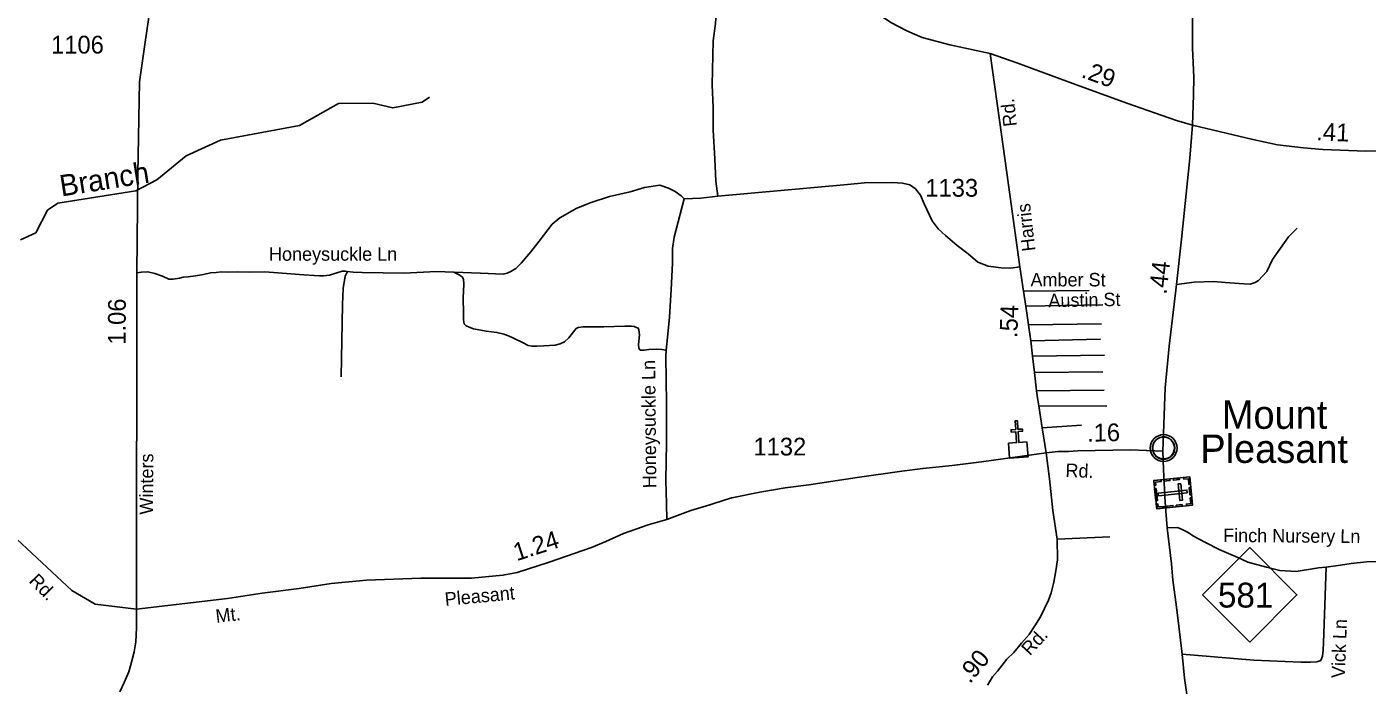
# Model space of a CAD drawing. Extents: x 2220236 to 2384410, y 720751 to 894131.
# Drawn here: x 2254951 to 2264398, y 753781 to 758418 of the extents above; entities that cross this region are included whole.
import ezdxf

# ---------------------------------------------------------------- set-up
doc = ezdxf.new("R2010")
doc.units = 0
for name, color, linetype in [('Exist Civil Demographics Community CELL', 7, 'Continuous'), ('Exist Civil Demographics Community Label', 7, 'Continuous'), ('Exist Cultural Cemetery CELL', 7, 'Continuous'), ('Exist Cultural Church CELL', 7, 'Continuous'), ('Exist Hydrographic Creek Single Shore', 7, 'Continuous'), ('Exist Hydrographic Creek Single Shore Label', 7, 'Continuous'), ('Exist Road Non-System Type 51', 7, 'Continuous'), ('Exist Road Non-System Type 51 Label', 7, 'Continuous'), ('Exist Road Primary NC Attributed', 7, 'Continuous'), ('Exist Road Primary NC Service Mileage Hundredths English Label', 7, 'Continuous'), ('Exist Road Primary NC Shield CELL', 7, 'Continuous'), ('Exist Road Primary NC Shield Number Label', 7, 'Continuous'), ('Exist Road Secondary Mileage Hundredths English Label', 7, 'Continuous'), ('Exist Road Secondary Type 51 Attributed', 7, 'Continuous'), ('Exist Road Secondary Type 51 Label', 7, 'Continuous'), ('Exist Road Secondary Type 51 Number Label', 7, 'Continuous')]:
    doc.layers.add(name, color=color, linetype=linetype)

msp = doc.modelspace()

# ---------------------------------------------------------------- linework, layer by layer
at = {"layer": 'Exist Civil Demographics Community CELL'}
msp.add_lwpolyline([(2262885.8, 755464.2), (2262886.8, 755469.8), (2262888.6, 755476.4), (2262891.5, 755483.6), (2262894.4, 755489.3), (2262897.8, 755495.1), (2262901.5, 755500.2), (2262905.5, 755504.6), (2262910.1, 755509.2), (2262915.6, 755513.8), (2262921, 755517.4), (2262925.9, 755520.3), (2262931, 755522.7), (2262936.4, 755525), (2262942.1, 755526.9), (2262946.4, 755528), (2262951.3, 755528.7), (2262955.4, 755529.5), (2262961.7, 755529.7), (2262966.2, 755529.6), (2262971.8, 755529.4), (2262976.7, 755528.6), (2262981.7, 755527.6), (2262986.7, 755526.2), (2262991.8, 755524.3), (2262998.5, 755521.4), (2263004.7, 755517.9), (2263009.8, 755514.3), (2263015, 755510.3), (2263018.3, 755507.2), (2263022.4, 755502.8), (2263026.3, 755498.1), (2263029.3, 755493.5), (2263032.5, 755488.5), (2263034.9, 755483.3), (2263037, 755478.3), (2263038.5, 755473.3), (2263039.8, 755468.7), (2263040.9, 755462.7), (2263041.5, 755458), (2263041.8, 755452), (2263041.6, 755446.2), (2263041, 755440.5), (2263040.1, 755435), (2263038.5, 755428.9), (2263036.6, 755423), (2263034.3, 755418), (2263031.1, 755412), (2263027.8, 755406.6), (2263024.4, 755401.9), (2263020.2, 755397.2), (2263014.9, 755392.2), (2263009.9, 755388.1), (2263004.8, 755384.7), (2263000.5, 755382.2), (2262993.7, 755378.9), (2262986.6, 755376.2), (2262980.6, 755374.8), (2262974, 755373.4), (2262969.6, 755373), (2262965.1, 755372.7), (2262959.5, 755372.7), (2262955.2, 755373.1), (2262949.6, 755373.9), (2262943.7, 755375.2), (2262939.1, 755376.5), (2262933.9, 755378.4), (2262929.3, 755380.3), (2262925.4, 755382.6), (2262918.6, 755386.6), (2262913, 755390.9), (2262908.1, 755395.4), (2262903.6, 755400.3), (2262900.5, 755404.2), (2262897.5, 755408.4), (2262893.4, 755415.5), (2262891.7, 755419.1), (2262890, 755423.1), (2262887.4, 755431.3), (2262885.8, 755438.3), (2262885.1, 755443.5), (2262884.8, 755449.8), (2262884.8, 755454.5), (2262885.3, 755461)], close=True, dxfattribs=at)
for centre, radius in [((2262963.4, 755451.8), 94.3), ((2262963.2, 755452.1), 76.7)]:
    msp.add_circle(centre, radius, dxfattribs=at)
at = {"layer": 'Exist Cultural Cemetery CELL'}
for points in [[(2263147.6, 755248.1), (2263167.9, 755050), (2262914.6, 755024.1), (2262894.3, 755222.2)], [(2262897.7, 755189.3), (2262909.1, 755190.4), (2262906.9, 755212.3), (2262947.1, 755216.4), (2262946, 755227.5), (2262894.4, 755222.2)], [(2262963.9, 755229.3), (2263007, 755233.7), (2263008.1, 755222.4), (2262965, 755218)], [(2263030.8, 755236.1), (2263073.8, 755240.5), (2263075, 755229.2), (2263031.9, 755224.8)], [(2263104.5, 755243.7), (2263105.7, 755232.4), (2263137.7, 755235.6), (2263141.8, 755195.3), (2263152.9, 755196.4), (2263147.6, 755248.1)], [(2262911.6, 755166.2), (2262920.2, 755081.8), (2262908.9, 755080.6), (2262900.2, 755165)], [(2263129.6, 755136.6), (2263127.7, 755155.2), (2262925.9, 755134.6), (2262927.8, 755116)], [(2263084.1, 755200.5), (2263065.5, 755198.6), (2263077.5, 755081.5), (2263096, 755083.4)], [(2263155.1, 755174.4), (2263160.4, 755122.8), (2263149.1, 755121.7), (2263143.8, 755173.2)], [(2262911.2, 755057.1), (2262922.6, 755058.2), (2262924.8, 755036.4), (2262965.1, 755040.5), (2262966.2, 755029.4), (2262914.6, 755024.1)], [(2262985.3, 755042.8), (2263028.4, 755047.2), (2263029.5, 755035.8), (2262986.4, 755031.4)], [(2263050.9, 755049.4), (2263094, 755053.9), (2263095.1, 755042.5), (2263052, 755038.1)], [(2263124.7, 755045.5), (2263123.6, 755056.8), (2263155.6, 755060.1), (2263151.5, 755100.4), (2263162.5, 755101.6), (2263167.8, 755049.9)]]:
    msp.add_lwpolyline(points, close=True, dxfattribs=at)
at = {"layer": 'Exist Cultural Church CELL'}
msp.add_lwpolyline([(2261870.1, 755486.4), (2261926.9, 755490.4), (2261921.7, 755566.3), (2261889.7, 755564.1), (2261888.6, 755580.1), (2261920.6, 755582.3), (2261916.5, 755642.3), (2261932.5, 755643.4), (2261936.6, 755583.4), (2261968.5, 755585.5), (2261969.6, 755569.6), (2261937.6, 755567.4), (2261942.8, 755491.5), (2262000.4, 755495.3), (2262007.6, 755389.1), (2261877.3, 755380.2)], close=True, dxfattribs=at)
at = {"layer": 'Exist Hydrographic Creek Single Shore'}
msp.add_lwpolyline([(2254906.2, 756916.9), (2255014.2, 756967.1), (2255096.3, 757126.2), (2255170.3, 757177.2), (2255719.2, 757264.3), (2255868.3, 757339.9), (2256075.4, 757509.5), (2256316.3, 757619.4), (2256873.3, 757722.7), (2257147.4, 757877.7), (2257389.4, 757879.4), (2257530.3, 757846.9), (2257738.4, 757888.6), (2257788.4, 757923.6)], dxfattribs=at)
at = {"layer": 'Exist Road Non-System Type 51'}
for p, q in [((2261976, 756557), (2262438.4, 756561.9)), ((2261991.9, 756451.2), (2262534.3, 756461)), ((2262011.7, 756319.4), (2262526.2, 756325.9)), ((2262027, 756207.1), (2262518.1, 756218.5)), ((2262039.7, 756098.1), (2262547.3, 756106.2)), ((2262053.1, 755984.2), (2262534.3, 755987.4)), ((2262068.2, 755854.8), (2262544.1, 755858.1)), ((2262082.9, 755749.1), (2262563.6, 755745.8)), ((2262107.2, 755595.1), (2262384.7, 755613.2)), ((2262583.7, 754827.1), (2262212.4, 754810.8))]:
    msp.add_line(p, q, dxfattribs=at)
for points in [[(2260054.4, 759198), (2260055.4, 759142), (2260060.1, 759058.1), (2260056.6, 758998.2), (2260045.2, 758946.1), (2260021.7, 758884), (2259990.4, 758827.6), (2259830.3, 758610.2), (2259816.9, 758568.1), (2259809.4, 758516.1), (2259804.1, 758442), (2259789.2, 758319.9), (2259782, 758010), (2259787.5, 757850.1), (2259789, 757690.4), (2259801, 757488.6), (2259808.4, 757330.7), (2259821.4, 757224.9)], [(2257211.2, 756695.5), (2257250.4, 756691.2), (2257314, 756687.5), (2257609.8, 756683.2), (2257836.9, 756695.5), (2258147.6, 756682.4), (2258309.5, 756675.9), (2258337.3, 756684.1), (2258363.5, 756695.5), (2258397.8, 756715.2), (2258435.4, 756752.8), (2258504.1, 756834.6), (2258561.3, 756908.3), (2258652.9, 757027.7), (2258708.5, 757071.9), (2258827.9, 757140.6), (2258929.3, 757181.5), (2259058.5, 757222.4), (2259202.4, 757255.1), (2259305.4, 757286.2), (2259411.7, 757302.6), (2259473.8, 757282.7), (2259521, 757258.3), (2259563.3, 757229), (2259583.7, 757206.5)], [(2261950.5, 756727), (2261887.1, 756718.5), (2261819.2, 756719.9), (2261727.1, 756733), (2261654.9, 756760.3), (2261586.3, 756819.7), (2261507.9, 756878.9), (2261427.2, 756948.1), (2261374.8, 756995.6), (2261332.3, 757051.2), (2261275.3, 757172.5), (2261250.7, 757232.2), (2261214.3, 757278), (2261174, 757305.6), (2261121.9, 757317), (2261052, 757322.3), (2260854, 757320.6), (2260734.2, 757307.4), (2259821.4, 757224.9)], [(2259583.7, 757206.5), (2259514.4, 756936.1), (2259503, 756857.9), (2259502, 756754), (2259493.4, 756567.6), (2259480.3, 756372.3), (2259465.7, 756230.7), (2259458.2, 756142.1)], [(2259821.4, 757224.9), (2259701.6, 757211.7), (2259583.7, 757206.5)], [(2263905.6, 756999.3), (2263844.2, 756938.7), (2263731.8, 756779.9), (2263690.5, 756695.4), (2263661, 756661.2), (2263631.2, 756631), (2263609.3, 756616.7), (2263573.5, 756606.4), (2263529.5, 756607.9), (2263396.4, 756618.1), (2263318.2, 756624.6), (2263179.8, 756619.7), (2263054.4, 756603.4)], [(2255727.4, 756685.6), (2255759.3, 756690), (2255804.8, 756692.8), (2255853.8, 756679.9), (2255907.9, 756661.9), (2255951.7, 756641.3), (2255982.6, 756641.3), (2256026.4, 756649), (2256052.1, 756654.1), (2256088.2, 756656.7), (2256139.7, 756664.5), (2256196.4, 756674.8), (2256245.4, 756685.1), (2256286.6, 756687.7), (2256320.1, 756692.8), (2256371.6, 756690.2), (2256436, 756692.8), (2256521, 756690.2), (2256628.9, 756693.1), (2256903, 756671.3), (2256976.9, 756667.9), (2257015, 756664.2), (2257043, 756664.4), (2257084.9, 756668.7), (2257173, 756696.6), (2257193.7, 756697.7), (2257211.2, 756695.5)], [(2257211.2, 756695.5), (2257195.9, 756661.7), (2257181.7, 756575.5), (2257176.3, 756462.1), (2257167.6, 755953)], [(2257959.9, 756690.4), (2257998.9, 756672.5), (2258018.4, 756657.9), (2258029.8, 756640), (2258031.4, 756605.8), (2258026.5, 756509.8), (2258028.2, 756399.1), (2258028.2, 756353.6), (2258034.7, 756327.5), (2258037.9, 756321), (2258047.7, 756311.3), (2258068.8, 756303.1), (2258099.7, 756290.1), (2258189.1, 756275.5), (2258263.9, 756265.7), (2258312.7, 756252.7), (2258345.3, 756241.3), (2258381, 756225), (2258449.3, 756192.5), (2258483.5, 756174.6), (2258511.1, 756169.7), (2258545.3, 756168.1), (2258595.7, 756171.3), (2258673.8, 756176.2), (2258709.5, 756186), (2258740.4, 756200.6), (2258771.3, 756228.3), (2258803.8, 756269), (2258823.4, 756293.4), (2258838, 756301.5), (2258872.1, 756304.8), (2259018.5, 756306.4), (2259166.5, 756309.6), (2259212, 756309.6), (2259231.5, 756308), (2259247.8, 756301.5), (2259259.2, 756296.6), (2259264.1, 756283.6), (2259268.9, 756249.4), (2259265.7, 756203.9), (2259262.4, 756177.8), (2259264.1, 756156.7), (2259268.9, 756145.3), (2259277.1, 756140.4), (2259286.8, 756140.4), (2259301.5, 756140.4), (2259334, 756145.3), (2259392.5, 756148.5), (2259426.7, 756145.3), (2259458.2, 756142.1)], [(2259458.2, 756142.1), (2259454.3, 756095.7), (2259460.8, 755768.6), (2259460.8, 755487.1), (2259455.9, 755228.3), (2259459.2, 755057.5), (2259462.5, 754948.5)], [(2264109.7, 754613.6), (2264054, 754608), (2263896.4, 754582.6), (2263782.4, 754589.1), (2263687.9, 754611.9), (2263556, 754647), (2263487.6, 754679.6), (2263355.7, 754736.6), (2263258, 754785.5), (2263178.1, 754827.9), (2263130.9, 754858.8), (2263093.5, 754878.4), (2263060.9, 754891.4), (2262989.2, 754889.8)], [(2265339.6, 754870.1), (2265304.9, 754827.5), (2265166.3, 754816.8), (2265166.2, 754734.1), (2265166.3, 754704.7), (2265144.9, 754680.7), (2265107.6, 754675.4), (2264872.9, 754667.4), (2264712.9, 754656.7), (2264393.5, 754649.2), (2264285.5, 754638), (2264209.7, 754627.4), (2264109.7, 754613.6)], [(2264109.7, 754613.6), (2264090.2, 754080.7), (2264088.5, 754026.9), (2264083.7, 753986.2), (2264070.6, 753955.2), (2264042.9, 753947), (2263999, 753943.8), (2263930.6, 753943.8), (2263598.3, 753958.4), (2263093.5, 753999.2)]]:
    msp.add_lwpolyline(points, dxfattribs=at)
at = {"layer": 'Exist Road Primary NC Attributed'}
for points in [[(2263166.9, 757724.5), (2263173.4, 757938.5), (2263176, 758063.9), (2263168, 758267.8), (2263166.2, 758461.6), (2263160.6, 758627.4), (2263156.9, 758817.5), (2263149.3, 758989.2), (2263137.6, 759161.1), (2263138, 759336.9), (2263145, 759434.9), (2263154.2, 759529.1), (2263171.3, 759613.1), (2263190.1, 759749.3), (2263240.1, 759984.7), (2263272.3, 760149.8), (2263303.1, 760268), (2263331.8, 760400.3), (2263407.3, 760674.9), (2263428.7, 760806.5), (2263445, 760897.6)], [(2262958.3, 755430), (2262964.8, 755620.7), (2262974.6, 755874.9), (2263002.3, 756168.3), (2263054.4, 756603.4), (2263088.6, 756922.8), (2263147.4, 757493.5), (2263166.9, 757724.5)], [(2263127.7, 753715.6), (2263109.7, 753831.3), (2263093.5, 753999.2), (2263070.7, 754196.4), (2263052.7, 754349.6), (2263028.3, 754519.9), (2263018.5, 754635.6), (2262989.2, 754889.8), (2262979.5, 755007.1), (2262971.3, 755108.2), (2262963.2, 755302.9), (2262958.3, 755430)]]:
    msp.add_lwpolyline(points, dxfattribs=at)
at = {"layer": 'Exist Road Primary NC Shield CELL'}
msp.add_lwpolyline([(2263237.2, 754417.9), (2263570.2, 754750.9), (2263903.2, 754417.9), (2263570.2, 754084.9)], close=True, dxfattribs=at)
at = {"layer": 'Exist Road Secondary Type 51 Attributed'}
for points in [[(2255724.2, 754316.4), (2255727.4, 756685.6), (2255733.1, 757382.8), (2255745.4, 758030.8), (2255782.2, 758293.4), (2255823.9, 758565.8), (2255848.4, 758698.4), (2255873, 758857.9), (2255887.7, 759002.7), (2255892.6, 759064.1), (2255889.5, 759123.9), (2255894.8, 759206), (2255895.8, 759266.2), (2255896.2, 759291.9), (2255893.4, 759371.9), (2255894.7, 759481.9), (2255890.4, 759582), (2255892.8, 759924.5)], [(2261740.8, 758231.4), (2261456.2, 758291.6), (2261261, 758343.7), (2261153.7, 758389.2), (2261041.5, 758447.8), (2260812.2, 758602.4), (2260530.9, 758817.2), (2260231.6, 759062.9), (2260054.4, 759198), (2259890.1, 759328.2), (2259734, 759471.4), (2259664.1, 759565.7), (2259594.8, 759649.5)], [(2261740.8, 758231.4), (2261807.4, 757761.1), (2261882.2, 757221.7), (2261950.5, 756727), (2261976, 756557), (2261991.9, 756451.2), (2262011.7, 756319.4), (2262021.5, 756254.1), (2262027, 756207.1), (2262039.7, 756098.1), (2262053.1, 755984.2), (2262068.2, 755854.8), (2262074.1, 755804.4), (2262082.9, 755749.1), (2262107.2, 755595.1), (2262135.3, 755417.4)], [(2263166.9, 757724.5), (2263053.1, 757757.9), (2262705.1, 757879.9), (2262322.9, 758018.2), (2262080.6, 758107.7), (2261929.4, 758164.7), (2261740.8, 758231.4)], [(2265287.5, 757588.6), (2265157.4, 757570.7), (2264893.9, 757556.1), (2264746, 757546.3), (2264580.1, 757543.9), (2264388.2, 757542.3), (2264086.2, 757554.7), (2263948.3, 757565.4), (2263767, 757587.8), (2263593, 757623.6), (2263166.9, 757724.5)], [(2262135.3, 755417.4), (2261679, 755354.5), (2261474.1, 755328.4), (2261265.9, 755308.1), (2261117.9, 755288.6), (2260803.7, 755243.1), (2260462.6, 755193.4), (2260295.1, 755170.6), (2260117.8, 755139.7), (2259921, 755100.6), (2259872.3, 755086), (2259765.9, 755051.3), (2259632.3, 755012.1), (2259462.5, 754948.5), (2259330.7, 754911), (2259156.3, 754849.8), (2259032.7, 754793), (2258932.2, 754751.8), (2258633.4, 754648.7), (2258406.7, 754573.9), (2258306.2, 754555.9), (2258084.7, 754535.3), (2257729.2, 754535.3), (2257346.2, 754519.9), (2257096.7, 754497.8), (2256871, 754461.9), (2256609.4, 754429.9), (2256365.9, 754391.9), (2255724.2, 754316.4)], [(2262135.3, 755417.4), (2262159.1, 755233.8), (2262183.1, 755011.2), (2262212.4, 754810.8), (2262215.6, 754663.3), (2262204.2, 754585.9), (2262189.6, 754506.8), (2262170, 754431), (2262152.1, 754380.5), (2262096.7, 754263.2), (2262056.8, 754199.5), (2262015.3, 754139.3), (2261961.9, 754076.5), (2261906.6, 754012), (2261859, 753965.8), (2261791.9, 753881), (2261756.3, 753840.8), (2261720.9, 753780.5)], [(2262958.3, 755430), (2262726.9, 755439), (2262358.7, 755432.6), (2262292, 755427.7), (2262220.5, 755426.1), (2262135.3, 755417.4)], [(2255724.2, 754316.4), (2255432.5, 754352.3), (2255267.7, 754448.9), (2254810.6, 754875)], [(2255606.9, 753735), (2255638.1, 753801), (2255669.2, 753874.4), (2255682.1, 753916.6), (2255691.2, 753953.2), (2255707.7, 754015.6), (2255718.7, 754087.1), (2255724.2, 754184.3), (2255724.2, 754316.4)]]:
    msp.add_lwpolyline(points, dxfattribs=at)

# ---------------------------------------------------------------- texts
at = {"layer": 'Exist Civil Demographics Community Label'}
for s, p in [('Mount', (2263374, 755586.9)), ('Pleasant', (2263222, 755346.9))]:
    msp.add_text(s, height=200, dxfattribs=at).set_placement(p)
at = {"layer": 'Exist Hydrographic Creek Single Shore Label'}
msp.add_text('Branch', height=150, rotation=9.02135, dxfattribs=at).set_placement((2255194.9, 757222.6))
at = {"layer": 'Exist Road Non-System Type 51 Label'}
for s, p in [('Honeysuckle Ln', (2256657.9, 756770.9)), ('Amber St', (2262025.1, 756589.9))]:
    msp.add_text(s, height=95, dxfattribs=at).set_placement(p)
for s, rotation, p in [('Austin St', 1.02512, (2262151.8, 756443)), ('Honeysuckle Ln', 90.55833, (2259388.4, 755168.6)), ('Finch Nursery Ln', 359.55586, (2263382.5, 754789.7)), ('Vick Ln', 87.90172, (2264241, 753829.6))]:
    msp.add_text(s, height=95, rotation=rotation, dxfattribs=at).set_placement(p)
at = {"layer": 'Exist Road Primary NC Service Mileage Hundredths English Label'}
msp.add_text('.44', height=125, rotation=83.88823, dxfattribs=at).set_placement((2262983.6, 756529.6))
at = {"layer": 'Exist Road Primary NC Shield Number Label'}
msp.add_text('581', height=175, dxfattribs=at).set_placement((2263346.3, 754328.2))
at = {"layer": 'Exist Road Secondary Mileage Hundredths English Label'}
for s, rotation, p in [('.29', 340.10372, (2262376.8, 758065.2)), ('.41', 357.6465, (2264037.4, 757619.2)), ('1.06', 89.69236, (2255647.4, 756179.1)), ('.54', 88.03992, (2261931.7, 756225.6)), ('.16', 1.00011, (2262424.8, 755496.2)), ('1.24', 17.94551, (2258403.8, 754654)), ('.90', 50.43145, (2261598, 753786.8))]:
    msp.add_text(s, height=125, rotation=rotation, dxfattribs=at).set_placement(p)
at = {"layer": 'Exist Road Secondary Type 51 Label'}
for s, rotation, p in [('Rd.', 96.21528, (2261929.9, 757720.7)), ('Harris', 96.64965, (2262060.6, 756842.5)), ('Winters', 89.69236, (2255840.7, 754982.4)), ('Rd.', 357.85163, (2262270.1, 755248.3)), ('Rd.', 314.88466, (2254960.4, 754509.8)), ('Pleasant', 5.49594, (2257901.4, 754339.1)), ('Mt.', 6.58677, (2256286.9, 754219.9)), ('Rd.', 47.28427, (2262020.9, 753984.2))]:
    msp.add_text(s, height=95, rotation=rotation, dxfattribs=at).set_placement(p)
at = {"layer": 'Exist Road Secondary Type 51 Number Label'}
for s, p in [('1106', (2255122.1, 758230.1)), ('1133', (2261284.1, 757221.9)), ('1132', (2260072.6, 755399.1))]:
    msp.add_text(s, height=125, dxfattribs=at).set_placement(p)

doc.saveas('drawing.dxf')
